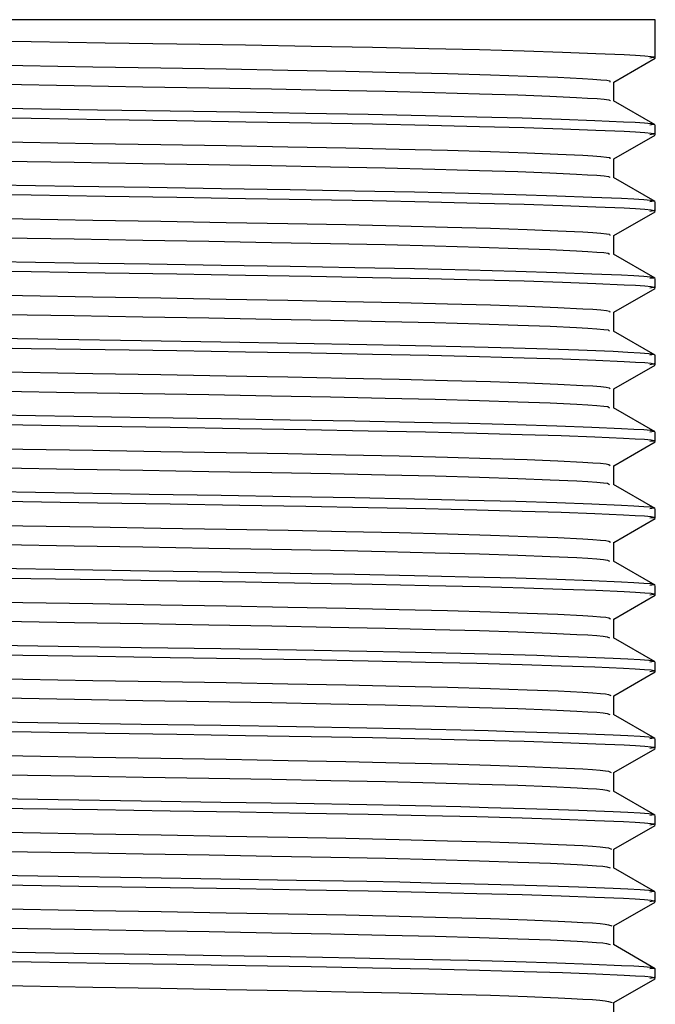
# Model space of a CAD drawing. Header units: millimetres. Extents: x 262469 to 275208, y -32539 to 9411.
# Tile 267 of 428: x 269139.68 to 269142.38, y -13352.18 to -13347.98. Entities that reach past the tile are written whole.
import ezdxf

# ---------------------------------------------------------------- set-up
doc = ezdxf.new("R2010")
doc.units = ezdxf.units.MM
doc.header["$LTSCALE"] = 100
doc.layers.add('$ IE_TELETECHNIKA', color=5, linetype='Continuous', lineweight=30)

msp = doc.modelspace()

# ---------------------------------------------------------------- linework, layer by layer
at = {"layer": '$ IE_TELETECHNIKA', "color": 7, "linetype": 'Continuous'}
for p, q in [((269142.3836, -13347.9838), (269135.6876, -13347.9838)), ((269142.3836, -13348.1472), (269142.3836, -13347.9838)), ((269142.2069, -13348.2498), (269142.3826, -13348.1483)), ((269142.1885, -13348.2439), (269142.1895, -13348.2492)), ((269142.2069, -13348.3302), (269142.2069, -13348.2492)), ((269142.3826, -13348.4317), (269142.2057, -13348.3296)), ((269142.3836, -13348.4738), (269142.3836, -13348.433)), ((269142.2069, -13348.5764), (269142.3826, -13348.4749)), ((269142.2069, -13348.6568), (269142.2069, -13348.5757)), ((269142.3826, -13348.7582), (269142.2057, -13348.6561)), ((269142.3836, -13348.8004), (269142.3836, -13348.7595)), ((269142.2069, -13348.9029), (269142.3826, -13348.8014)), ((269142.2069, -13348.9833), (269142.2069, -13348.9023)), ((269142.3826, -13349.0848), (269142.2057, -13348.9827)), ((269142.3836, -13349.1269), (269142.3836, -13349.0861)), ((269142.2069, -13349.2295), (269142.3826, -13349.128)), ((269142.2069, -13349.3099), (269142.2069, -13349.2289)), ((269142.3826, -13349.4114), (269142.2057, -13349.3093)), ((269142.3836, -13349.4535), (269142.3836, -13349.4127)), ((269142.2069, -13349.5561), (269142.3826, -13349.4546)), ((269142.2069, -13349.6365), (269142.2069, -13349.5555)), ((269142.3826, -13349.738), (269142.2057, -13349.6358)), ((269142.3836, -13349.7801), (269142.3836, -13349.7392)), ((269142.2069, -13349.8826), (269142.3826, -13349.7812)), ((269142.2069, -13349.9631), (269142.2069, -13349.882)), ((269142.3826, -13350.0645), (269142.2057, -13349.9624)), ((269142.3836, -13350.1066), (269142.3836, -13350.0658)), ((269142.2069, -13350.2092), (269142.3826, -13350.1077)), ((269142.2069, -13350.2896), (269142.2069, -13350.2086)), ((269142.3826, -13350.3911), (269142.2057, -13350.289)), ((269142.3836, -13350.4332), (269142.3836, -13350.3924)), ((269142.2069, -13350.5358), (269142.3826, -13350.4343)), ((269142.2069, -13350.6162), (269142.2069, -13350.5352)), ((269142.3826, -13350.7177), (269142.2057, -13350.6155)), ((269142.3836, -13350.7598), (269142.3836, -13350.719)), ((269142.2069, -13350.8624), (269142.3826, -13350.7609)), ((269142.2069, -13350.9428), (269142.2069, -13350.8618)), ((269142.3826, -13351.0442), (269142.2057, -13350.9421)), ((269142.3836, -13351.0863), (269142.3836, -13351.0455)), ((269142.2069, -13351.1889), (269142.3827, -13351.0874)), ((269142.2069, -13351.2693), (269142.2069, -13351.1883)), ((269142.3826, -13351.3708), (269142.2057, -13351.2687)), ((269142.3836, -13351.4129), (269142.3836, -13351.3721)), ((269142.2069, -13351.5155), (269142.3826, -13351.414)), ((269142.2069, -13351.5959), (269142.2069, -13351.5149)), ((269142.3826, -13351.6974), (269142.2057, -13351.5953)), ((269142.3836, -13351.7395), (269142.3836, -13351.6987)), ((269142.2069, -13351.8421), (269142.3826, -13351.7406)), ((269142.2069, -13351.9225), (269142.2069, -13351.8415)), ((269142.3826, -13352.024), (269142.2057, -13351.9218)), ((269142.3836, -13352.0661), (269142.3836, -13352.0252)), ((269142.2069, -13352.1687), (269142.3826, -13352.0672)), ((269142.2069, -13352.2491), (269142.2069, -13352.168))]:
    msp.add_line(p, q, dxfattribs=at)
for points in [[(269139.0771, -13348.0662), (269139.7245, -13348.0767), (269140.0396, -13348.0818), (269140.3451, -13348.0866), (269140.6384, -13348.0914), (269140.917, -13348.0962), (269141.1782, -13348.1011), (269141.4186, -13348.1062), (269141.6349, -13348.1113), (269141.8245, -13348.1166), (269141.9889, -13348.1219), (269142.1304, -13348.1272), (269142.2504, -13348.1324), (269142.2994, -13348.1349), (269142.3386, -13348.1374), (269142.3658, -13348.1399), (269142.379, -13348.1424), (269142.3764, -13348.1448), (269142.3603, -13348.1472)], [(269139.0755, -13348.1682), (269139.6885, -13348.1788), (269139.9872, -13348.1839), (269140.2769, -13348.1888), (269140.5548, -13348.1936), (269140.8182, -13348.1983), (269141.0647, -13348.2032), (269141.2921, -13348.2082), (269141.4984, -13348.2134), (269141.6811, -13348.2187), (269141.8376, -13348.224), (269141.968, -13348.2292), (269142.074, -13348.2345), (269142.1172, -13348.237), (269142.152, -13348.2396), (269142.1769, -13348.242), (269142.1903, -13348.2445), (269142.1895, -13348.2492)], [(269139.6076, -13348.259), (269139.908, -13348.2642), (269140.2002, -13348.2692), (269140.4813, -13348.2739), (269140.7488, -13348.2786), (269140.9999, -13348.2835), (269141.2326, -13348.2885), (269141.4447, -13348.2936), (269141.634, -13348.2989), (269141.7976, -13348.3042), (269141.9346, -13348.3094), (269142.0474, -13348.3147), (269142.0951, -13348.3173), (269142.1352, -13348.3198), (269142.1658, -13348.3223), (269142.1849, -13348.3248), (269142.1913, -13348.3272), (269142.1893, -13348.3295)], [(269139.0353, -13348.3512), (269139.6886, -13348.3619), (269140.0072, -13348.367), (269140.3162, -13348.3719), (269140.6131, -13348.3768), (269140.8952, -13348.3816), (269141.16, -13348.3865), (269141.4039, -13348.3916), (269141.6234, -13348.3968), (269141.816, -13348.4021), (269141.9827, -13348.4074), (269142.1262, -13348.4128), (269142.2478, -13348.418), (269142.2976, -13348.4205), (269142.3375, -13348.4231), (269142.3653, -13348.4256), (269142.379, -13348.4281), (269142.3765, -13348.4305), (269142.3603, -13348.433)], [(269139.0773, -13348.3927), (269139.7246, -13348.4033), (269140.0398, -13348.4084), (269140.3452, -13348.4132), (269140.6385, -13348.418), (269140.9171, -13348.4228), (269141.1782, -13348.4277), (269141.4187, -13348.4327), (269141.6349, -13348.4379), (269141.8246, -13348.4432), (269141.9889, -13348.4485), (269142.1304, -13348.4537), (269142.2504, -13348.4589), (269142.2994, -13348.4615), (269142.3386, -13348.464), (269142.3658, -13348.4665), (269142.379, -13348.4689), (269142.3764, -13348.4714), (269142.3603, -13348.4738)], [(269139.0759, -13348.4948), (269139.6889, -13348.5053), (269139.9876, -13348.5105), (269140.2772, -13348.5154), (269140.5551, -13348.5201), (269140.8185, -13348.5248), (269141.0649, -13348.5297), (269141.2923, -13348.5348), (269141.4986, -13348.54), (269141.6811, -13348.5452), (269141.8377, -13348.5505), (269141.9682, -13348.5558), (269142.0743, -13348.561), (269142.1173, -13348.5636), (269142.1518, -13348.5661), (269142.1763, -13348.5686), (269142.1894, -13348.571), (269142.1897, -13348.5757)], [(269139.6075, -13348.5856), (269139.908, -13348.5907), (269140.2002, -13348.5957), (269140.4813, -13348.6005), (269140.7488, -13348.6052), (269140.9999, -13348.61), (269141.2326, -13348.615), (269141.4448, -13348.6202), (269141.634, -13348.6254), (269141.7975, -13348.6307), (269141.9347, -13348.636), (269142.0478, -13348.6413), (269142.0953, -13348.6438), (269142.1351, -13348.6464), (269142.1653, -13348.6489), (269142.184, -13348.6514), (269142.1902, -13348.6537), (269142.1889, -13348.6561)], [(269139.578, -13348.6867), (269139.907, -13348.692), (269140.2268, -13348.6971), (269140.5347, -13348.702), (269140.8279, -13348.707), (269141.1035, -13348.712), (269141.358, -13348.7172), (269141.5878, -13348.7225), (269141.7895, -13348.7279), (269141.9637, -13348.7334), (269142.1132, -13348.7388), (269142.2398, -13348.7442), (269142.2921, -13348.7468), (269142.3341, -13348.7494), (269142.3637, -13348.752), (269142.3786, -13348.7545), (269142.3767, -13348.757), (269142.3603, -13348.7595)], [(269139.0772, -13348.7193), (269139.7245, -13348.7299), (269140.0397, -13348.7349), (269140.3452, -13348.7398), (269140.6384, -13348.7446), (269140.917, -13348.7494), (269141.1782, -13348.7543), (269141.4186, -13348.7593), (269141.6349, -13348.7645), (269141.8245, -13348.7697), (269141.9889, -13348.775), (269142.1304, -13348.7803), (269142.2504, -13348.7855), (269142.2994, -13348.788), (269142.3386, -13348.7906), (269142.3658, -13348.7931), (269142.379, -13348.7955), (269142.3764, -13348.7979), (269142.3603, -13348.8004)], [(269139.0763, -13348.8214), (269139.6893, -13348.8319), (269139.9879, -13348.837), (269140.2775, -13348.842), (269140.5553, -13348.8467), (269140.8186, -13348.8514), (269141.0651, -13348.8563), (269141.2925, -13348.8614), (269141.4987, -13348.8665), (269141.6812, -13348.8718), (269141.8377, -13348.8771), (269141.9684, -13348.8824), (269142.0745, -13348.8876), (269142.1173, -13348.8902), (269142.1515, -13348.8927), (269142.1757, -13348.8952), (269142.1886, -13348.8976), (269142.1899, -13348.9023)], [(269139.6076, -13348.9121), (269139.9081, -13348.9173), (269140.2003, -13348.9223), (269140.4814, -13348.9271), (269140.7489, -13348.9318), (269141, -13348.9366), (269141.2327, -13348.9416), (269141.4449, -13348.9468), (269141.6341, -13348.952), (269141.7975, -13348.9573), (269141.9349, -13348.9626), (269142.0481, -13348.9678), (269142.0956, -13348.9704), (269142.1351, -13348.973), (269142.1648, -13348.9755), (269142.1831, -13348.9779), (269142.1886, -13348.9827)], [(269139.578, -13349.0132), (269139.9069, -13349.0186), (269140.2268, -13349.0237), (269140.5347, -13349.0286), (269140.8278, -13349.0335), (269141.1035, -13349.0386), (269141.358, -13349.0437), (269141.5878, -13349.049), (269141.7895, -13349.0544), (269141.9637, -13349.0599), (269142.1132, -13349.0654), (269142.2398, -13349.0707), (269142.2921, -13349.0734), (269142.3341, -13349.076), (269142.3637, -13349.0785), (269142.3786, -13349.0811), (269142.3767, -13349.0836), (269142.3603, -13349.0861)], [(269139.0772, -13349.0459), (269139.7245, -13349.0564), (269140.0397, -13349.0615), (269140.3452, -13349.0664), (269140.6384, -13349.0711), (269140.917, -13349.0759), (269141.1782, -13349.0808), (269141.4186, -13349.0859), (269141.6349, -13349.091), (269141.8245, -13349.0963), (269141.9889, -13349.1016), (269142.1304, -13349.1069), (269142.2504, -13349.1121), (269142.2994, -13349.1146), (269142.3386, -13349.1171), (269142.3658, -13349.1196), (269142.379, -13349.1221), (269142.3764, -13349.1245), (269142.3603, -13349.1269)], [(269139.0753, -13349.1479), (269139.6884, -13349.1585), (269139.9871, -13349.1636), (269140.2768, -13349.1685), (269140.5547, -13349.1733), (269140.8181, -13349.178), (269141.0647, -13349.1829), (269141.2921, -13349.1879), (269141.4984, -13349.1931), (269141.6809, -13349.1984), (269141.8375, -13349.2037), (269141.9684, -13349.2089), (269142.0746, -13349.2142), (269142.1173, -13349.2167), (269142.1512, -13349.2193), (269142.1751, -13349.2217), (269142.1878, -13349.2242), (269142.1903, -13349.2289)], [(269139.6077, -13349.2387), (269139.9082, -13349.2439), (269140.2004, -13349.2489), (269140.4815, -13349.2536), (269140.749, -13349.2584), (269141.0001, -13349.2632), (269141.2328, -13349.2682), (269141.445, -13349.2733), (269141.6341, -13349.2786), (269141.7975, -13349.2839), (269141.935, -13349.2892), (269142.0485, -13349.2944), (269142.0958, -13349.297), (269142.1349, -13349.2995), (269142.1643, -13349.3021), (269142.1821, -13349.3045), (269142.1884, -13349.3092)], [(269138.37, -13349.3201), (269139.84, -13349.3441), (269140.1937, -13349.3497), (269140.5333, -13349.3552), (269140.8551, -13349.3606), (269141.1552, -13349.3661), (269141.2957, -13349.369), (269141.429, -13349.3719), (269141.5544, -13349.3748), (269141.6713, -13349.3777), (269141.7796, -13349.3807), (269141.8794, -13349.3837), (269141.9714, -13349.3868), (269142.0559, -13349.3898), (269142.2042, -13349.3957), (269142.2669, -13349.3986), (269142.3186, -13349.4015), (269142.3562, -13349.4044), (269142.3769, -13349.4072), (269142.3777, -13349.4099), (269142.3603, -13349.4127)], [(269139.0771, -13349.3725), (269139.7244, -13349.383), (269140.0396, -13349.3881), (269140.3451, -13349.3929), (269140.6384, -13349.3977), (269140.917, -13349.4025), (269141.1782, -13349.4074), (269141.4186, -13349.4125), (269141.6349, -13349.4176), (269141.8245, -13349.4229), (269141.9889, -13349.4282), (269142.1304, -13349.4335), (269142.2504, -13349.4386), (269142.2994, -13349.4412), (269142.3386, -13349.4437), (269142.3658, -13349.4462), (269142.379, -13349.4487), (269142.3764, -13349.4511), (269142.3603, -13349.4535)], [(269139.0759, -13349.4745), (269139.6889, -13349.485), (269139.9876, -13349.4902), (269140.2772, -13349.4951), (269140.555, -13349.4998), (269140.8184, -13349.5046), (269141.0649, -13349.5095), (269141.2924, -13349.5145), (269141.4986, -13349.5197), (269141.681, -13349.5249), (269141.8376, -13349.5302), (269141.9686, -13349.5355), (269142.0748, -13349.5407), (269142.1173, -13349.5433), (269142.1509, -13349.5458), (269142.1745, -13349.5483), (269142.187, -13349.5507), (269142.1908, -13349.5554)], [(269139.6078, -13349.5653), (269139.9083, -13349.5705), (269140.2005, -13349.5754), (269140.4816, -13349.5802), (269140.7491, -13349.5849), (269141.0002, -13349.5898), (269141.2329, -13349.5948), (269141.4451, -13349.5999), (269141.6342, -13349.6052), (269141.7976, -13349.6105), (269141.9352, -13349.6157), (269142.0488, -13349.621), (269142.0959, -13349.6236), (269142.1348, -13349.6261), (269142.1637, -13349.6286), (269142.1812, -13349.6311), (269142.1884, -13349.6358)], [(269139.0353, -13349.6983), (269139.6886, -13349.709), (269140.0072, -13349.7141), (269140.3162, -13349.719), (269140.6131, -13349.7239), (269140.8952, -13349.7287), (269141.16, -13349.7336), (269141.4039, -13349.7387), (269141.6234, -13349.7439), (269141.816, -13349.7492), (269141.9827, -13349.7545), (269142.1262, -13349.7599), (269142.2478, -13349.7651), (269142.2976, -13349.7677), (269142.3375, -13349.7702), (269142.3653, -13349.7727), (269142.379, -13349.7752), (269142.3765, -13349.7776), (269142.3603, -13349.7801)], [(269139.578, -13349.6664), (269139.907, -13349.6717), (269140.2268, -13349.6768), (269140.5347, -13349.6817), (269140.8279, -13349.6867), (269141.1035, -13349.6917), (269141.358, -13349.6969), (269141.5878, -13349.7022), (269141.7895, -13349.7076), (269141.9637, -13349.7131), (269142.1132, -13349.7185), (269142.2398, -13349.7239), (269142.2921, -13349.7265), (269142.3341, -13349.7291), (269142.3637, -13349.7317), (269142.3786, -13349.7342), (269142.3767, -13349.7368), (269142.3603, -13349.7392)], [(269139.0762, -13349.8011), (269139.6892, -13349.8116), (269139.9878, -13349.8168), (269140.2774, -13349.8217), (269140.5552, -13349.8264), (269140.8186, -13349.8312), (269141.0651, -13349.836), (269141.2925, -13349.8411), (269141.4987, -13349.8463), (269141.6811, -13349.8515), (269141.8377, -13349.8568), (269141.9688, -13349.8621), (269142.075, -13349.8673), (269142.1172, -13349.8699), (269142.1506, -13349.8724), (269142.1738, -13349.8749), (269142.1863, -13349.8773), (269142.1914, -13349.882)], [(269139.6079, -13349.8919), (269139.9084, -13349.897), (269140.2006, -13349.902), (269140.4817, -13349.9068), (269140.7492, -13349.9115), (269141.0003, -13349.9163), (269141.2331, -13349.9213), (269141.4452, -13349.9265), (269141.6342, -13349.9317), (269141.7976, -13349.937), (269141.9354, -13349.9423), (269142.0491, -13349.9476), (269142.0961, -13349.9502), (269142.1346, -13349.9527), (269142.1632, -13349.9552), (269142.1803, -13349.9576), (269142.1885, -13349.9624)], [(269139.5781, -13349.993), (269139.907, -13349.9983), (269140.2268, -13350.0034), (269140.5347, -13350.0083), (269140.8279, -13350.0133), (269141.1035, -13350.0183), (269141.358, -13350.0234), (269141.5878, -13350.0287), (269141.7895, -13350.0342), (269141.9637, -13350.0396), (269142.1132, -13350.0451), (269142.2398, -13350.0505), (269142.2921, -13350.0531), (269142.3341, -13350.0557), (269142.3637, -13350.0583), (269142.3786, -13350.0608), (269142.3767, -13350.0633), (269142.3603, -13350.0658)], [(269139.0353, -13350.0249), (269139.6886, -13350.0356), (269140.0072, -13350.0407), (269140.3162, -13350.0456), (269140.6131, -13350.0504), (269140.8952, -13350.0553), (269141.16, -13350.0602), (269141.4039, -13350.0653), (269141.6234, -13350.0705), (269141.816, -13350.0758), (269141.9827, -13350.0811), (269142.1262, -13350.0864), (269142.2478, -13350.0917), (269142.2976, -13350.0942), (269142.3375, -13350.0968), (269142.3653, -13350.0993), (269142.379, -13350.1018), (269142.3765, -13350.1042), (269142.3603, -13350.1066)], [(269139.0767, -13350.1277), (269139.6896, -13350.1382), (269139.9882, -13350.1433), (269140.2777, -13350.1482), (269140.5555, -13350.153), (269140.8189, -13350.1577), (269141.0653, -13350.1626), (269141.2927, -13350.1676), (269141.4988, -13350.1728), (269141.6811, -13350.1781), (269141.8377, -13350.1834), (269141.969, -13350.1887), (269142.0751, -13350.1939), (269142.1171, -13350.1965), (269142.1502, -13350.199), (269142.1732, -13350.2015), (269142.1858, -13350.2039), (269142.1921, -13350.2086)], [(269139.608, -13350.2184), (269139.9085, -13350.2236), (269140.2007, -13350.2286), (269140.4819, -13350.2334), (269140.7493, -13350.2381), (269141.0005, -13350.2429), (269141.2332, -13350.2479), (269141.4453, -13350.2531), (269141.6343, -13350.2583), (269141.7976, -13350.2636), (269141.9356, -13350.2689), (269142.0494, -13350.2741), (269142.0961, -13350.2767), (269142.1343, -13350.2793), (269142.1626, -13350.2818), (269142.1794, -13350.2842), (269142.1887, -13350.2889)], [(269139.5782, -13350.3195), (269139.9071, -13350.3248), (269140.2269, -13350.3299), (269140.5348, -13350.3349), (269140.8279, -13350.3398), (269141.1035, -13350.3449), (269141.3581, -13350.35), (269141.5878, -13350.3553), (269141.7895, -13350.3607), (269141.9637, -13350.3662), (269142.1132, -13350.3717), (269142.2398, -13350.377), (269142.2921, -13350.3797), (269142.3341, -13350.3823), (269142.3637, -13350.3848), (269142.3786, -13350.3874), (269142.3767, -13350.3899), (269142.3603, -13350.3924)], [(269139.0764, -13350.3522), (269139.7239, -13350.3627), (269140.0391, -13350.3678), (269140.3447, -13350.3726), (269140.638, -13350.3774), (269140.9166, -13350.3822), (269141.1779, -13350.3871), (269141.4184, -13350.3922), (269141.6347, -13350.3973), (269141.8244, -13350.4026), (269141.9888, -13350.4079), (269142.1304, -13350.4132), (269142.2503, -13350.4184), (269142.2994, -13350.4209), (269142.3386, -13350.4234), (269142.3658, -13350.4259), (269142.379, -13350.4284), (269142.3764, -13350.4308), (269142.3603, -13350.4332)], [(269139.0755, -13350.4542), (269139.6886, -13350.4648), (269139.9873, -13350.4699), (269140.277, -13350.4748), (269140.5549, -13350.4796), (269140.8183, -13350.4843), (269141.0648, -13350.4892), (269141.2923, -13350.4942), (269141.4985, -13350.4994), (269141.6808, -13350.5047), (269141.8376, -13350.51), (269141.969, -13350.5152), (269142.0751, -13350.5205), (269142.1169, -13350.523), (269142.1498, -13350.5256), (269142.1725, -13350.528), (269142.1852, -13350.5304), (269142.193, -13350.5351)], [(269139.6081, -13350.545), (269139.9086, -13350.5502), (269140.2008, -13350.5551), (269140.482, -13350.5599), (269140.7494, -13350.5647), (269141.0006, -13350.5695), (269141.2333, -13350.5745), (269141.4454, -13350.5796), (269141.6343, -13350.5849), (269141.7977, -13350.5902), (269141.9358, -13350.5955), (269142.0496, -13350.6007), (269142.0962, -13350.6033), (269142.1341, -13350.6059), (269142.1619, -13350.6083), (269142.1786, -13350.6108), (269142.1891, -13350.6155)], [(269138.37, -13350.6264), (269139.84, -13350.6503), (269140.1937, -13350.656), (269140.5333, -13350.6614), (269140.8551, -13350.6669), (269141.1552, -13350.6724), (269141.2957, -13350.6753), (269141.429, -13350.6782), (269141.5544, -13350.6811), (269141.6713, -13350.684), (269141.7796, -13350.687), (269141.8794, -13350.69), (269141.9714, -13350.693), (269142.0559, -13350.6961), (269142.2042, -13350.702), (269142.2669, -13350.7049), (269142.3186, -13350.7078), (269142.3562, -13350.7106), (269142.3769, -13350.7134), (269142.3777, -13350.7162), (269142.3603, -13350.719)], [(269139.0353, -13350.6781), (269139.6886, -13350.6887), (269140.0072, -13350.6938), (269140.3162, -13350.6988), (269140.6131, -13350.7036), (269140.8952, -13350.7084), (269141.16, -13350.7134), (269141.4039, -13350.7184), (269141.6234, -13350.7236), (269141.816, -13350.7289), (269141.9827, -13350.7343), (269142.1262, -13350.7396), (269142.2478, -13350.7448), (269142.2976, -13350.7474), (269142.3375, -13350.7499), (269142.3653, -13350.7524), (269142.379, -13350.7549), (269142.3765, -13350.7574), (269142.3603, -13350.7598)], [(269139.0761, -13350.7808), (269139.6891, -13350.7913), (269139.9877, -13350.7965), (269140.2774, -13350.8014), (269140.5552, -13350.8061), (269140.8186, -13350.8109), (269141.0651, -13350.8158), (269141.2925, -13350.8208), (269141.4986, -13350.826), (269141.6809, -13350.8312), (269141.8377, -13350.8365), (269141.9692, -13350.8418), (269142.0752, -13350.847), (269142.1168, -13350.8496), (269142.1494, -13350.8521), (269142.1719, -13350.8546), (269142.1848, -13350.857), (269142.194, -13350.8617)], [(269139.6082, -13350.8716), (269139.9087, -13350.8768), (269140.2009, -13350.8817), (269140.4821, -13350.8865), (269140.7495, -13350.8912), (269141.0007, -13350.8961), (269141.2334, -13350.9011), (269141.4455, -13350.9062), (269141.6344, -13350.9115), (269141.7978, -13350.9168), (269141.936, -13350.922), (269142.0498, -13350.9273), (269142.0962, -13350.9299), (269142.1338, -13350.9324), (269142.1613, -13350.9349), (269142.1779, -13350.9373), (269142.1895, -13350.9421)], [(269138.37, -13350.9529), (269139.84, -13350.9769), (269140.1937, -13350.9826), (269140.5333, -13350.988), (269140.8551, -13350.9934), (269141.1552, -13350.999), (269141.2957, -13351.0018), (269141.429, -13351.0047), (269141.5544, -13351.0076), (269141.6713, -13351.0106), (269141.7796, -13351.0136), (269141.8794, -13351.0166), (269141.9714, -13351.0196), (269142.0559, -13351.0226), (269142.2042, -13351.0286), (269142.2669, -13351.0315), (269142.3186, -13351.0344), (269142.3562, -13351.0372), (269142.3769, -13351.04), (269142.3777, -13351.0428), (269142.3603, -13351.0455)], [(269139.0771, -13351.0053), (269139.7244, -13351.0159), (269140.0396, -13351.0209), (269140.3451, -13351.0258), (269140.6384, -13351.0306), (269140.917, -13351.0354), (269141.1782, -13351.0403), (269141.4186, -13351.0453), (269141.6349, -13351.0505), (269141.8245, -13351.0557), (269141.9889, -13351.061), (269142.1304, -13351.0663), (269142.2504, -13351.0715), (269142.2994, -13351.074), (269142.3386, -13351.0766), (269142.3658, -13351.079), (269142.379, -13351.0815), (269142.3764, -13351.0839), (269142.3603, -13351.0863)], [(269139.0765, -13351.1074), (269139.6895, -13351.1179), (269139.9881, -13351.123), (269140.2777, -13351.1279), (269140.5554, -13351.1327), (269140.8188, -13351.1375), (269141.0653, -13351.1423), (269141.2927, -13351.1474), (269141.4987, -13351.1525), (269141.681, -13351.1578), (269141.8378, -13351.1631), (269141.9694, -13351.1684), (269142.0752, -13351.1736), (269142.1166, -13351.1762), (269142.149, -13351.1787), (269142.1714, -13351.1812), (269142.1845, -13351.1836), (269142.1951, -13351.1883)], [(269139.6083, -13351.1982), (269139.9088, -13351.2033), (269140.2011, -13351.2083), (269140.4822, -13351.2131), (269140.7496, -13351.2178), (269141.0008, -13351.2227), (269141.2336, -13351.2276), (269141.4456, -13351.2328), (269141.6344, -13351.238), (269141.7978, -13351.2433), (269141.9362, -13351.2486), (269142.05, -13351.2539), (269142.0962, -13351.2565), (269142.1335, -13351.259), (269142.1607, -13351.2615), (269142.1772, -13351.2639), (269142.1901, -13351.2686)], [(269138.37, -13351.2795), (269139.84, -13351.3035), (269140.1937, -13351.3091), (269140.5333, -13351.3146), (269140.8551, -13351.32), (269141.1552, -13351.3256), (269141.2957, -13351.3284), (269141.429, -13351.3313), (269141.5544, -13351.3342), (269141.6713, -13351.3372), (269141.7796, -13351.3402), (269141.8794, -13351.3432), (269141.9714, -13351.3462), (269142.0559, -13351.3492), (269142.2042, -13351.3551), (269142.2669, -13351.3581), (269142.3186, -13351.3609), (269142.3562, -13351.3638), (269142.3769, -13351.3666), (269142.3777, -13351.3694), (269142.3603, -13351.3721)], [(269139.0353, -13351.3312), (269139.6886, -13351.3419), (269140.0072, -13351.347), (269140.3162, -13351.3519), (269140.6131, -13351.3567), (269140.8952, -13351.3615), (269141.16, -13351.3665), (269141.4039, -13351.3716), (269141.6234, -13351.3767), (269141.816, -13351.382), (269141.9827, -13351.3874), (269142.1262, -13351.3927), (269142.2478, -13351.3979), (269142.2976, -13351.4005), (269142.3375, -13351.4031), (269142.3653, -13351.4056), (269142.379, -13351.408), (269142.3765, -13351.4105), (269142.3603, -13351.4129)], [(269139.0769, -13351.434), (269139.6898, -13351.4445), (269139.9883, -13351.4496), (269140.2779, -13351.4545), (269140.5557, -13351.4593), (269140.819, -13351.4641), (269141.0654, -13351.4689), (269141.2928, -13351.4739), (269141.4988, -13351.4791), (269141.681, -13351.4844), (269141.8378, -13351.4897), (269141.9696, -13351.495), (269142.0752, -13351.5002), (269142.1164, -13351.5028), (269142.1486, -13351.5053), (269142.1708, -13351.5077), (269142.1843, -13351.5101), (269142.1964, -13351.5148)], [(269139.6084, -13351.5247), (269139.909, -13351.5299), (269140.2012, -13351.5349), (269140.4824, -13351.5397), (269140.7498, -13351.5444), (269141.0009, -13351.5492), (269141.2337, -13351.5542), (269141.4457, -13351.5593), (269141.6344, -13351.5646), (269141.7979, -13351.5699), (269141.9364, -13351.5752), (269142.0502, -13351.5804), (269142.0961, -13351.583), (269142.1331, -13351.5856), (269142.1601, -13351.5881), (269142.1766, -13351.5905), (269142.1909, -13351.5952)], [(269138.37, -13351.6061), (269139.84, -13351.63), (269140.1937, -13351.6357), (269140.5333, -13351.6412), (269140.8551, -13351.6466), (269141.1552, -13351.6521), (269141.2957, -13351.655), (269141.429, -13351.6579), (269141.5544, -13351.6608), (269141.6713, -13351.6637), (269141.7796, -13351.6667), (269141.8794, -13351.6697), (269141.9714, -13351.6728), (269142.0559, -13351.6758), (269142.2042, -13351.6817), (269142.2669, -13351.6846), (269142.3186, -13351.6875), (269142.3562, -13351.6904), (269142.3769, -13351.6932), (269142.3777, -13351.6959), (269142.3603, -13351.6987)], [(269139.0353, -13351.6578), (269139.6886, -13351.6684), (269140.0072, -13351.6735), (269140.3162, -13351.6785), (269140.6131, -13351.6833), (269140.8952, -13351.6881), (269141.16, -13351.6931), (269141.4039, -13351.6981), (269141.6234, -13351.7033), (269141.816, -13351.7086), (269141.9827, -13351.714), (269142.1262, -13351.7193), (269142.2478, -13351.7245), (269142.2976, -13351.7271), (269142.3375, -13351.7296), (269142.3653, -13351.7321), (269142.379, -13351.7346), (269142.3765, -13351.7371), (269142.3603, -13351.7395)], [(269139.0773, -13351.7605), (269139.6901, -13351.7711), (269139.9887, -13351.7762), (269140.2782, -13351.7811), (269140.5559, -13351.7859), (269140.8192, -13351.7906), (269141.0656, -13351.7955), (269141.293, -13351.8005), (269141.4989, -13351.8057), (269141.681, -13351.811), (269141.8379, -13351.8163), (269141.9698, -13351.8215), (269142.0261, -13351.8242), (269142.0752, -13351.8268), (269142.1162, -13351.8293), (269142.1482, -13351.8318), (269142.1703, -13351.8343), (269142.1841, -13351.8367), (269142.1977, -13351.8414)], [(269139.6086, -13351.8513), (269139.9091, -13351.8565), (269140.2013, -13351.8614), (269140.4825, -13351.8662), (269140.7499, -13351.871), (269141.0011, -13351.8758), (269141.2338, -13351.8808), (269141.4458, -13351.8859), (269141.6345, -13351.8912), (269141.798, -13351.8965), (269141.9367, -13351.9018), (269142.0503, -13351.907), (269142.096, -13351.9096), (269142.1328, -13351.9122), (269142.1595, -13351.9146), (269142.1761, -13351.9171), (269142.1917, -13351.9218)], [(269139.578, -13351.9524), (269139.907, -13351.9577), (269140.2268, -13351.9628), (269140.5347, -13351.9678), (269140.8279, -13351.9727), (269141.1035, -13351.9777), (269141.358, -13351.9829), (269141.5878, -13351.9882), (269141.7895, -13351.9936), (269141.9637, -13351.9991), (269142.1132, -13352.0045), (269142.2398, -13352.0099), (269142.2921, -13352.0125), (269142.3341, -13352.0151), (269142.3637, -13352.0177), (269142.3786, -13352.0202), (269142.3767, -13352.0228), (269142.3603, -13352.0252)], [(269139.0771, -13351.985), (269139.7244, -13351.9956), (269140.0396, -13352.0006), (269140.3451, -13352.0055), (269140.6384, -13352.0103), (269140.917, -13352.0151), (269141.1781, -13352.02), (269141.4186, -13352.025), (269141.6349, -13352.0302), (269141.8245, -13352.0354), (269141.9889, -13352.0408), (269142.1304, -13352.046), (269142.2504, -13352.0512), (269142.2994, -13352.0538), (269142.3386, -13352.0563), (269142.3658, -13352.0588), (269142.379, -13352.0612), (269142.3764, -13352.0637), (269142.3603, -13352.0661)], [(269139.0762, -13352.0871), (269139.6892, -13352.0976), (269139.9878, -13352.1027), (269140.2774, -13352.1077), (269140.5552, -13352.1125), (269140.8186, -13352.1172), (269141.0651, -13352.122), (269141.2926, -13352.1271), (269141.4986, -13352.1322), (269141.6808, -13352.1375), (269141.8378, -13352.1428), (269141.9698, -13352.1481), (269142.0261, -13352.1507), (269142.0751, -13352.1533), (269142.1159, -13352.1559), (269142.1477, -13352.1584), (269142.1699, -13352.1609), (269142.1841, -13352.1633), (269142.1992, -13352.168)]]:
    msp.add_lwpolyline(points, dxfattribs=at)

doc.saveas('drawing.dxf')
